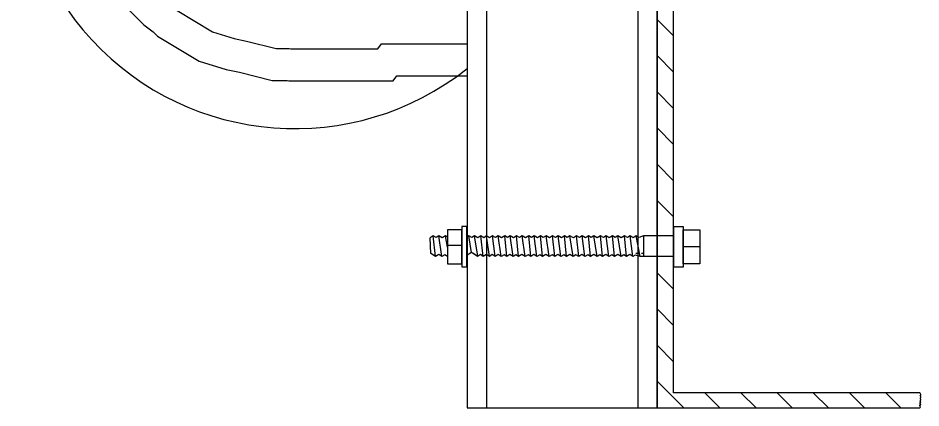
# Model space of a CAD drawing. Extents: x 99968 to 128667, y 90163 to 102182.
# Drawn here: x 111218 to 111806, y 93918 to 94172 of the extents above; entities that cross this region are included whole.
import ezdxf

# ---------------------------------------------------------------- set-up
doc = ezdxf.new("R2010")
doc.units = 0
doc.layers.add('RD Standard Plans Active', color=7, linetype='Continuous')

msp = doc.modelspace()

# ---------------------------------------------------------------- linework, layer by layer
at = {"layer": 'RD Standard Plans Active'}
for p, q in [((111523.29, 94642.01), (111523.29, 93918.47)), ((111621.8, 94642), (111621.8, 93918.47)), ((111634.41, 94642), (111634.41, 93918.47)), ((111645.19, 94160.72), (111634.41, 94171.5)), ((111645.19, 94137.15), (111634.41, 94147.93)), ((111645.19, 94113.58), (111634.41, 94124.36)), ((111645.19, 94090.01), (111634.41, 94100.79)), ((111645.19, 94066.44), (111634.41, 94077.22)), ((111645.19, 94042.87), (111634.41, 94053.65)), ((111488.62, 94030.53), (111486.63, 94029.25)), ((111487.03, 94019.07), (111486.63, 94029.25)), ((111490.04, 94017.14), (111488.62, 94030.53)), ((111490.46, 94029.39), (111488.62, 94030.53)), ((111492.24, 94030.53), (111490.46, 94029.39)), ((111494.28, 94017.14), (111492.24, 94030.53)), ((111494.44, 94029.17), (111492.24, 94030.53)), ((111496.56, 94030.53), (111494.44, 94029.17)), ((111497.82, 94023.1), (111496.56, 94030.53)), ((111497.82, 94029.75), (111496.56, 94030.53)), ((111511.89, 94030.57), (111510.79, 94029.86)), ((111513.65, 94019.68), (111511.89, 94030.57)), ((111513.74, 94029.42), (111511.89, 94030.57)), ((111515.52, 94030.57), (111513.74, 94029.42)), ((111517.67, 94017.25), (111515.52, 94030.57)), ((111517.71, 94029.21), (111515.52, 94030.57)), ((111519.69, 94030.48), (111517.71, 94029.21)), ((111521.18, 94017.18), (111519.69, 94030.48)), ((111521.54, 94029.34), (111519.69, 94030.48)), ((111523.32, 94030.48), (111521.54, 94029.34)), ((111525.25, 94017.16), (111523.31, 94030.48)), ((111525.29, 94029.25), (111523.32, 94030.48)), ((111527.28, 94030.53), (111525.29, 94029.25)), ((111528.87, 94017.16), (111527.28, 94030.53)), ((111529.12, 94029.39), (111527.28, 94030.53)), ((111530.9, 94030.53), (111529.12, 94029.39)), ((111532.94, 94017.14), (111530.9, 94030.53)), ((111533.1, 94029.17), (111530.9, 94030.53)), ((111535.22, 94030.53), (111533.1, 94029.17)), ((111536.56, 94017.14), (111535.22, 94030.53)), ((111537.06, 94029.39), (111535.22, 94030.53)), ((111538.84, 94030.53), (111537.06, 94029.39)), ((111540.61, 94017.14), (111538.84, 94030.53)), ((111540.89, 94029.25), (111538.84, 94030.53)), ((111542.88, 94030.53), (111540.89, 94029.25)), ((111544.23, 94017.14), (111542.88, 94030.53)), ((111544.72, 94029.39), (111542.88, 94030.53)), ((111546.5, 94030.53), (111544.72, 94029.39)), ((111548.54, 94017.14), (111546.5, 94030.53)), ((111548.69, 94029.17), (111546.5, 94030.53)), ((111550.82, 94030.53), (111548.69, 94029.17)), ((111552.16, 94017.14), (111550.82, 94030.53)), ((111552.66, 94029.39), (111550.82, 94030.53)), ((111554.44, 94030.53), (111552.66, 94029.39)), ((111556.2, 94017.14), (111554.44, 94030.53)), ((111556.49, 94029.25), (111554.44, 94030.53)), ((111558.48, 94030.53), (111556.49, 94029.25)), ((111559.83, 94017.14), (111558.48, 94030.53)), ((111560.32, 94029.39), (111558.48, 94030.53)), ((111562.1, 94030.53), (111560.32, 94029.39)), ((111564.14, 94017.14), (111562.1, 94030.53)), ((111564.29, 94029.17), (111562.1, 94030.53)), ((111566.41, 94030.53), (111564.29, 94029.17)), ((111567.76, 94017.14), (111566.41, 94030.53)), ((111568.26, 94029.39), (111566.41, 94030.53)), ((111570.04, 94030.53), (111568.26, 94029.39)), ((111571.8, 94017.14), (111570.04, 94030.53)), ((111572.09, 94029.25), (111570.04, 94030.53)), ((111574.08, 94030.53), (111572.09, 94029.25)), ((111575.43, 94017.14), (111574.08, 94030.53)), ((111575.92, 94029.39), (111574.08, 94030.53)), ((111577.7, 94030.53), (111575.92, 94029.39)), ((111579.74, 94017.14), (111577.7, 94030.53)), ((111579.89, 94029.17), (111577.7, 94030.53)), ((111582.01, 94030.53), (111579.89, 94029.17)), ((111583.36, 94017.14), (111582.01, 94030.53)), ((111583.85, 94029.39), (111582.01, 94030.53)), ((111585.64, 94030.53), (111583.85, 94029.39)), ((111587.4, 94017.14), (111585.64, 94030.53)), ((111587.69, 94029.25), (111585.64, 94030.53)), ((111589.68, 94030.53), (111587.69, 94029.25)), ((111591.02, 94017.14), (111589.68, 94030.53)), ((111591.52, 94029.39), (111589.68, 94030.53)), ((111593.3, 94030.53), (111591.52, 94029.39)), ((111595.34, 94017.14), (111593.3, 94030.53)), ((111595.49, 94029.17), (111593.3, 94030.53)), ((111597.61, 94030.53), (111595.49, 94029.17)), ((111598.96, 94017.14), (111597.61, 94030.53)), ((111599.45, 94029.39), (111597.61, 94030.53)), ((111601.23, 94030.53), (111599.45, 94029.39)), ((111603, 94017.14), (111601.23, 94030.53)), ((111603.29, 94029.25), (111601.23, 94030.53)), ((111605.28, 94030.53), (111603.29, 94029.25)), ((111606.62, 94017.14), (111605.28, 94030.53)), ((111607.12, 94029.39), (111605.28, 94030.53)), ((111608.9, 94030.53), (111607.12, 94029.39)), ((111610.94, 94017.14), (111608.9, 94030.53)), ((111611.09, 94029.17), (111608.9, 94030.53)), ((111613.21, 94030.53), (111611.09, 94029.17)), ((111614.56, 94017.14), (111613.21, 94030.53)), ((111615.05, 94029.39), (111613.21, 94030.53)), ((111616.83, 94030.53), (111615.05, 94029.39)), ((111618.6, 94017.14), (111616.83, 94030.53)), ((111618.89, 94029.25), (111616.83, 94030.53)), ((111620.88, 94030.53), (111618.89, 94029.25)), ((111623.32, 94017.14), (111620.88, 94030.53)), ((111622.72, 94029.39), (111620.88, 94030.53)), ((111625.64, 94030.54), (111622.72, 94029.39)), ((111645.19, 94030.54), (111625.64, 94030.54)), ((111625.64, 94030.54), (111625.64, 94017.1)), ((111490.04, 94017.14), (111487.03, 94019.07)), ((111507.18, 94024.3), (111497.82, 94024.3)), ((111513.65, 94019.68), (111510.79, 94017.91)), ((111517.55, 94017.18), (111513.65, 94019.68)), ((111517.55, 94017.18), (111514.45, 94019.17)), ((111620.63, 94019.32), (111621.64, 94019.32)), ((111624.25, 94019.32), (111625.26, 94019.32)), ((111662.33, 94023.41), (111651.46, 94023.41)), ((111492.2, 94018.48), (111490.04, 94017.14)), ((111494.28, 94017.14), (111492.2, 94018.48)), ((111496.12, 94018.29), (111494.28, 94017.14)), ((111497.82, 94017.2), (111496.12, 94018.29)), ((111519.39, 94018.32), (111517.55, 94017.18)), ((111521.18, 94017.18), (111519.39, 94018.32)), ((111523.23, 94018.46), (111521.18, 94017.18)), ((111525.25, 94017.16), (111523.23, 94018.46)), ((111527.09, 94018.31), (111525.25, 94017.16)), ((111528.87, 94017.16), (111527.09, 94018.31)), ((111530.92, 94018.44), (111528.87, 94017.16)), ((111532.94, 94017.14), (111530.92, 94018.44)), ((111534.78, 94018.29), (111532.94, 94017.14)), ((111536.56, 94017.14), (111534.78, 94018.29)), ((111538.62, 94018.42), (111536.56, 94017.14)), ((111540.61, 94017.14), (111538.62, 94018.42)), ((111542.45, 94018.29), (111540.61, 94017.14)), ((111544.23, 94017.14), (111542.45, 94018.29)), ((111546.42, 94018.51), (111544.23, 94017.14)), ((111548.54, 94017.14), (111546.42, 94018.51)), ((111550.38, 94018.29), (111548.54, 94017.14)), ((111552.16, 94017.14), (111550.38, 94018.29)), ((111554.22, 94018.42), (111552.16, 94017.14)), ((111556.2, 94017.14), (111554.22, 94018.42)), ((111558.05, 94018.29), (111556.2, 94017.14)), ((111559.83, 94017.14), (111558.05, 94018.29)), ((111562.02, 94018.51), (111559.83, 94017.14)), ((111564.14, 94017.14), (111562.02, 94018.51)), ((111565.98, 94018.29), (111564.14, 94017.14)), ((111567.76, 94017.14), (111565.98, 94018.29)), ((111569.82, 94018.42), (111567.76, 94017.14)), ((111571.8, 94017.14), (111569.82, 94018.42)), ((111573.64, 94018.29), (111571.8, 94017.14)), ((111575.43, 94017.14), (111573.64, 94018.29)), ((111577.62, 94018.51), (111575.43, 94017.14)), ((111579.74, 94017.14), (111577.62, 94018.51)), ((111581.58, 94018.29), (111579.74, 94017.14)), ((111583.36, 94017.14), (111581.58, 94018.29)), ((111585.41, 94018.42), (111583.36, 94017.14)), ((111587.4, 94017.14), (111585.41, 94018.42)), ((111589.24, 94018.29), (111587.4, 94017.14)), ((111591.02, 94017.14), (111589.24, 94018.29)), ((111593.22, 94018.51), (111591.02, 94017.14)), ((111595.34, 94017.14), (111593.22, 94018.51)), ((111597.18, 94018.29), (111595.34, 94017.14)), ((111598.96, 94017.14), (111597.18, 94018.29)), ((111601.01, 94018.42), (111598.96, 94017.14)), ((111603, 94017.14), (111601.01, 94018.42)), ((111604.84, 94018.29), (111603, 94017.14)), ((111606.62, 94017.14), (111604.84, 94018.29)), ((111608.82, 94018.51), (111606.62, 94017.14)), ((111610.94, 94017.14), (111608.82, 94018.51)), ((111612.78, 94018.29), (111610.94, 94017.14)), ((111614.56, 94017.14), (111612.78, 94018.29)), ((111616.61, 94018.42), (111614.56, 94017.14)), ((111618.6, 94017.14), (111616.61, 94018.42)), ((111620.07, 94018.06), (111618.6, 94017.14)), ((111623.32, 94017.14), (111620.07, 94018.06)), ((111645.19, 94017.14), (111623.32, 94017.14)), ((111645.19, 93995.73), (111634.41, 94006.51)), ((111645.19, 93972.16), (111634.41, 93982.94)), ((111645.19, 93948.59), (111634.41, 93959.37)), ((111651.74, 93918.47), (111634.41, 93935.8)), ((111675.31, 93918.47), (111665.47, 93928.31)), ((111698.88, 93918.47), (111689.04, 93928.31)), ((111722.45, 93918.47), (111712.61, 93928.31)), ((111746.02, 93918.47), (111736.17, 93928.31)), ((111769.59, 93918.47), (111759.74, 93928.32)), ((111793.16, 93918.47), (111783.31, 93928.32))]:
    msp.add_line(p, q, dxfattribs=at)
for points in [[(111634.41, 94642), (111510.68, 94642), (111510.68, 93918.47), (111634.41, 93918.47)], [(111510.47, 94036.57), (111507.18, 94036.57), (111507.18, 94010.27), (111510.47, 94010.27)], [(111645.35, 94036.56), (111651.45, 94036.56), (111651.45, 94010.26), (111645.35, 94010.26)]]:
    msp.add_lwpolyline(points, close=True, dxfattribs=at)
for points in [[(111805.51, 94642), (111634.41, 94642), (111634.41, 93918.47), (111805.51, 93918.47)], [(111805.54, 93928.32), (111645.19, 93928.3), (111645.19, 94630.76), (111805.51, 94630.76)], [(111276.08, 94192.1), (111300.17, 94168), (111306.28, 94163.42), (111309, 94160.69), (111336.22, 94144.36), (111353.86, 94138.78), (111362.49, 94137.06), (111383.69, 94131.75), (111393.45, 94131.75), (111394.56, 94131.61), (111462.51, 94131.61), (111464.95, 94134.67), (111510.68, 94134.67)], [(111321.92, 94177.23), (111344.83, 94163.48), (111359.06, 94158.99), (111367.06, 94157.39), (111386.26, 94152.58), (111394.75, 94152.58), (111395.86, 94152.45), (111452.49, 94152.45), (111454.94, 94155.5), (111510.68, 94155.5)], [(111507.18, 94019.32), (111507.18, 94034.5), (111497.82, 94034.42), (111497.82, 94012.26), (111507.18, 94012.34), (111507.18, 94019.32)], [(111651.46, 94019.32), (111651.46, 94034.49), (111662.33, 94034.41), (111662.33, 94012.25), (111651.48, 94012.33), (111651.48, 94019.32)], [(111805.51, 93918.47), (111805.51, 93918.47), (111806.03, 93919.08), (111806.03, 93919.08), (111805.6, 93919.9), (111805.6, 93920.44), (111806.1, 93920.44), (111806.1, 93920.89), (111805.74, 93921.14), (111805.74, 93921.67), (111805.74, 93921.89), (111806.26, 93922.41), (111806.26, 93922.41), (111805.85, 93923.05), (111805.85, 93923.05), (111806.21, 93923.84), (111806.21, 93923.84), (111805.96, 93924.75), (111806.21, 93925.52), (111806.21, 93925.77), (111805.67, 93926.22), (111806.19, 93926.7), (111806.19, 93927.24), (111805.69, 93928.08), (111805.54, 93928.32)]]:
    msp.add_lwpolyline(points, dxfattribs=at)
msp.add_arc((111398.57, 94280.72), 180.33, 51.55668, 308.44332, dxfattribs=at)

doc.saveas('drawing.dxf')
